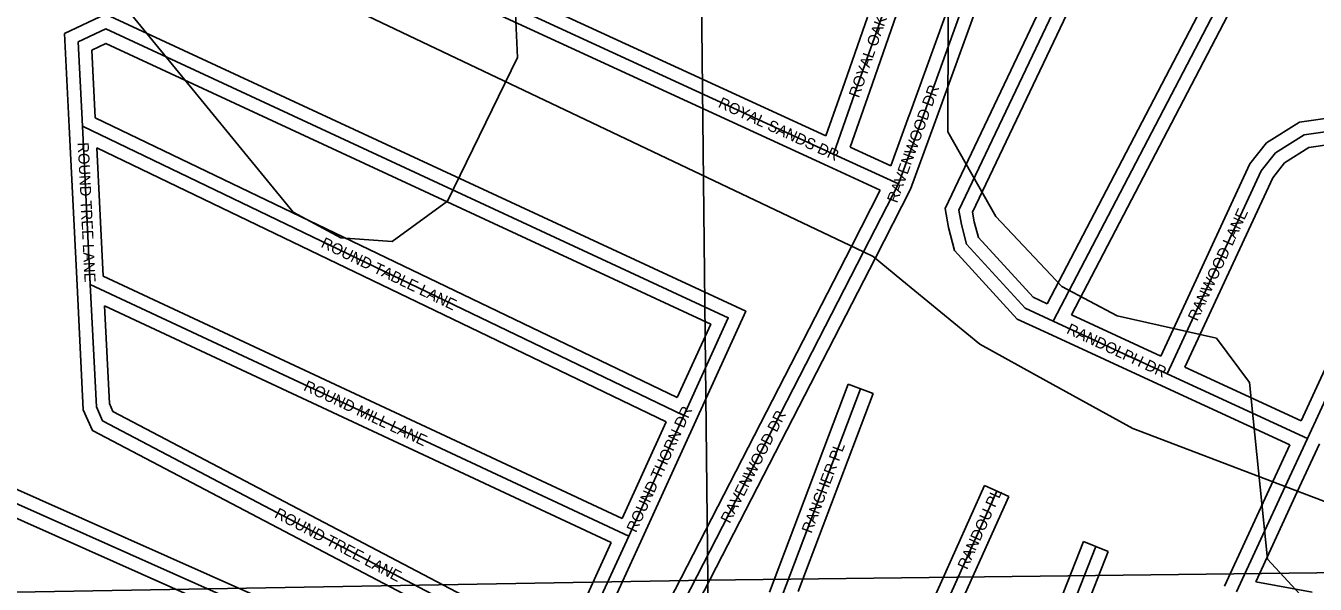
# Model space of a CAD drawing. Extents: x 457167 to 656239, y 1787309 to 1969297.
# Drawn here: x 578435 to 581357, y 1882291 to 1883556 of the extents above; entities that cross this region are included whole.
import ezdxf

# ---------------------------------------------------------------- set-up
doc = ezdxf.new("R2010")
doc.units = 0
for name, color, linetype in [('Level 1', 7, 'Continuous'), ('Level 31', 7, 'Continuous'), ('Level 32', 7, 'Continuous'), ('Level 34', 7, 'Continuous'), ('Level 5', 7, 'Continuous'), ('Level 7', 7, 'Continuous')]:
    doc.layers.add(name, color=color, linetype=linetype)

msp = doc.modelspace()

# ---------------------------------------------------------------- linework, layer by layer
at = {"layer": 'Level 1'}
for p, q in [((579922.889, 1887536.016), (579980.794, 1882300.366)), ((579980.794, 1882300.366), (585153.869, 1882363.496)), ((576716.77, 1882243.066), (579980.794, 1882300.366)), ((579980.794, 1882300.366), (580030.086, 1878274.065))]:
    msp.add_line(p, q, dxfattribs=at)
at = {"layer": 'Level 31'}
for p, q in [((580465.153, 1883342.84), (580768.71, 1884180.409)), ((578676.986, 1883995.632), (580265.558, 1883265.43)), ((580318.989, 1883418.048), (580379.777, 1883591.016)), ((578553.534, 1883519.524), (578563.313, 1883328.23)), ((580265.558, 1883265.43), (580318.989, 1883418.048)), ((580412.374, 1883197.856), (580465.153, 1883342.84)), ((578563.313, 1883328.23), (578581.331, 1882969.643)), ((578563.313, 1883328.23), (579925.905, 1882673.396)), ((580265.558, 1883265.43), (580412.374, 1883197.856)), ((580412.374, 1883197.856), (580333.494, 1883043.834)), ((580333.494, 1883043.834), (579815.175, 1882036.166)), ((578581.331, 1882969.643), (579801.29, 1882400.196)), ((580763.226, 1882886.956), (581021.589, 1882767.886)), ((581339.381, 1882621.423), (581468.13, 1882900.801)), ((581021.589, 1882767.886), (581339.381, 1882621.423)), ((580147.724, 1882261.301), (580326.819, 1882733.664)), ((579801.29, 1882400.196), (579925.905, 1882673.396)), ((581288.904, 1882512.797), (581339.381, 1882621.423)), ((578190.528, 1882572.642), (579588.2, 1881951.542)), ((580635.21, 1882502.123), (580451.478, 1882093.405)), ((581178.683, 1882274.11), (581288.904, 1882512.797)), ((579675.718, 1882126.271), (579801.29, 1882400.196)), ((580859.526, 1882376.576), (580695.181, 1881958.726))]:
    msp.add_line(p, q, dxfattribs=at)
for points in [[(581057.574, 1884206.003), (580549.346, 1883137.939), (580555.006, 1883105.564), (580566.367, 1883061.541), (580699.668, 1882916.177), (580763.226, 1882886.956)], [(580763.226, 1882886.956), (581209.315, 1883742.421), (581235.733, 1883751.094)], [(579925.905, 1882673.396), (580026.874, 1882894.644), (578616.256, 1883549.211), (578553.534, 1883519.524)], [(581021.589, 1882767.886), (581234.678, 1883227.456), (581266.887, 1883268.483), (581331.539, 1883309.08), (581431.127, 1883323.061), (581793.62, 1883263.422)], [(578581.331, 1882969.643), (578595.069, 1882693.249), (578609.315, 1882660.855), (579649.293, 1882114.69)]]:
    msp.add_lwpolyline(points, dxfattribs=at)
at = {"layer": 'Level 32'}
for p, q in [((580436.949, 1883353.062), (580740.505, 1884190.631)), ((580493.359, 1883332.616), (580796.916, 1884170.186)), ((578689.603, 1884022.851), (580248.136, 1883306.456)), ((578664.458, 1883968.373), (580253.029, 1883238.171)), ((580290.686, 1883427.995), (580342.444, 1883575.268)), ((580347.293, 1883408.101), (580408.081, 1883581.068)), ((578522.547, 1883538.048), (578533.352, 1883326.697)), ((578584.522, 1883500.998), (578592.365, 1883347.551)), ((580248.136, 1883306.456), (580290.674, 1883427.961)), ((580302.89, 1883281.271), (580347.304, 1883408.134)), ((578592.365, 1883347.552), (579911.319, 1882713.691)), ((580395.327, 1883238.727), (580436.963, 1883353.102)), ((578533.351, 1883326.723), (578551.369, 1882968.137)), ((580439.928, 1883185.839), (580493.344, 1883332.576)), ((578595.809, 1883279.326), (578610.388, 1882989.188)), ((578595.809, 1883279.326), (579886.408, 1882659.091)), ((580302.89, 1883281.272), (580395.327, 1883238.727)), ((580253.015, 1883238.176), (580371.411, 1883183.684)), ((580371.41, 1883183.684), (580306.792, 1883057.51)), ((580439.928, 1883185.84), (580360.197, 1883030.158)), ((580306.817, 1883057.557), (579801.776, 1882075.701)), ((580360.172, 1883030.111), (579841.854, 1882022.442)), ((578610.388, 1882989.188), (579786.555, 1882440.181)), ((578613.768, 1882921.394), (579761.604, 1882385.613)), ((581324.693, 1882661.226), (581442.085, 1882915.96)), ((580804.394, 1882901.016), (581006.963, 1882807.659)), ((580750.669, 1882859.711), (581009.032, 1882740.639)), ((581061.455, 1882782.544), (581324.692, 1882661.226)), ((580120.148, 1882273.188), (580298.767, 1882744.3)), ((580298.767, 1882744.3), (580354.87, 1882723.027)), ((581009.032, 1882740.639), (581299.493, 1882606.773)), ((580184.996, 1882274.977), (580354.87, 1882723.027)), ((579786.555, 1882440.181), (579886.407, 1882659.091)), ((579828.586, 1882387.745), (579953.2, 1882660.945)), ((581261.698, 1882525.44), (581299.492, 1882606.773)), ((581316.111, 1882500.154), (581366.588, 1882608.78)), ((578247.741, 1882580.046), (579600.384, 1881978.957)), ((578185.096, 1882542.226), (579549.984, 1881935.696)), ((581151.446, 1882286.687), (581261.668, 1882525.375)), ((580607.848, 1882514.424), (580437.475, 1882135.423)), ((580662.573, 1882489.822), (580607.848, 1882514.424)), ((581222.156, 1882296.69), (581316.141, 1882500.219)), ((580662.573, 1882489.822), (580490.168, 1882106.301)), ((579653.209, 1882149.161), (579761.604, 1882385.613)), ((579706.266, 1882120.912), (579828.563, 1882387.693)), ((580831.609, 1882387.556), (580679.774, 1882001.516)), ((580887.445, 1882365.594), (580831.609, 1882387.556)), ((580887.445, 1882365.594), (580732.749, 1881972.273)), ((581222.156, 1882296.69), (581349.719, 1882273.472))]:
    msp.add_line(p, q, dxfattribs=at)
for points in [[(581030.484, 1884218.894), (580518.147, 1883142.194), (580525.659, 1883099.223), (580539.191, 1883046.788), (580681.643, 1882891.445), (580750.694, 1882859.698)], [(581084.664, 1884193.112), (580580.545, 1883133.684), (580584.353, 1883111.906), (580593.544, 1883076.294), (580717.693, 1882940.91), (580749.824, 1882926.136)], [(580749.824, 1882926.136), (581188.359, 1883767.116), (581193.88, 1883768.928)], [(580804.394, 1882901.017), (581230.271, 1883717.725), (581236.672, 1883719.826)], [(579953.198, 1882660.94), (580066.543, 1882909.31), (578616.13, 1883582.342), (578522.548, 1883538.048)], [(579911.319, 1882713.691), (579987.204, 1882879.978), (578616.383, 1883516.079), (578584.521, 1883500.998)], [(581006.963, 1882807.659), (581208.928, 1883243.241), (581246.513, 1883291.114), (581321.017, 1883337.898), (581431.485, 1883353.406), (581770.989, 1883297.549)], [(581061.455, 1882782.545), (581260.429, 1883211.673), (581287.261, 1883245.851), (581342.061, 1883280.261), (581430.769, 1883292.716), (581756.854, 1883239.066)], [(578551.368, 1882968.154), (578565.38, 1882686.236), (578586.078, 1882639.173), (579635.895, 1882087.838)], [(578613.767, 1882921.394), (578624.758, 1882700.263), (578632.554, 1882682.537), (579650.467, 1882147.959)]]:
    msp.add_lwpolyline(points, dxfattribs=at)
at = {"layer": 'Level 5'}
for p, q in [((580333.494, 1883043.834), (578627.391, 1883855.007)), ((581288.904, 1882512.797), (580961.842, 1882637.096))]:
    msp.add_line(p, q, dxfattribs=at)
for points in [[(580420.201, 1882980.021), (580355.42, 1883033.607), (580333.494, 1883043.834)], [(580747.366, 1882751.715), (580596.761, 1882834.568), (580420.201, 1882980.021)], [(580961.842, 1882637.096), (580943.408, 1882644.043), (580747.366, 1882751.715)], [(583138.87, 1882332.013), (581567.338, 1882407.144), (581288.904, 1882512.797)]]:
    msp.add_lwpolyline(points, dxfattribs=at)
at = {"layer": 'Level 7'}
for points in [[(579533.288, 1883833.841), (579549.602, 1883483.683), (579390.854, 1883158.735), (579265.714, 1883067.191), (579149.002, 1883075.631), (579040.699, 1883134.112), (578507.894, 1883784.906), (578366.399, 1884018.49), (578341.585, 1884201.925), (578359.066, 1884968.833), (578384.175, 1885043.865), (578435.203, 1886010.809), (578468.613, 1886069.131)], [(580524.749, 1883315.914), (580525.045, 1883574.341), (580250.662, 1884241.546)], [(581340.574, 1882248.012), (581249.002, 1882348.145), (581207.745, 1882748.324), (581132.814, 1882848.426), (580907.799, 1882898.706), (580782.817, 1882965.527), (580632.933, 1883124.081), (580524.749, 1883315.914)]]:
    msp.add_lwpolyline(points, dxfattribs=at)

# ---------------------------------------------------------------- texts
at = {"layer": 'Level 34'}
for s, height, rotation, p in [('ROYAL OAK DR', 25, 70.6356, (580322.796, 1883391.187)), ('RAVENWOOD DR', 24.99916, 69.996028, (580409.299, 1883152.872)), ('ROYAL SANDS DR', 25, 335.285136, (580002.064, 1883372.484)), ('ROUND TREE LANE', 25, 272.875953, (578552.655, 1883291.278)), ('RANWOOD LANE', 25, 65.123386, (581089.788, 1882885.261)), ('ROUND TABLE LANE', 25, 334.331881, (579102.08, 1883055.441)), ('RANDOLPH DR', 25, 335.2564, (580791.494, 1882860.165)), ('ROUND MILL LANE', 24.99916, 334.977811, (579062.736, 1882731.141)), ('ROUND THORN DR', 25, 65.479903, (579817.914, 1882406.527)), ('RAVENWOOD DR', 25, 62.779008, (580030.343, 1882427.152)), ('RANCHER PL', 25, 69.235178, (580215.46, 1882404.701)), ('RANDOU PL', 25, 65.793572, (580568.043, 1882322.707)), ('ROUND TREE LANE', 25, 332.292689, (578996.757, 1882443.264))]:
    msp.add_text(s, height=height, rotation=rotation, dxfattribs=at).set_placement(p)

doc.saveas('drawing.dxf')
